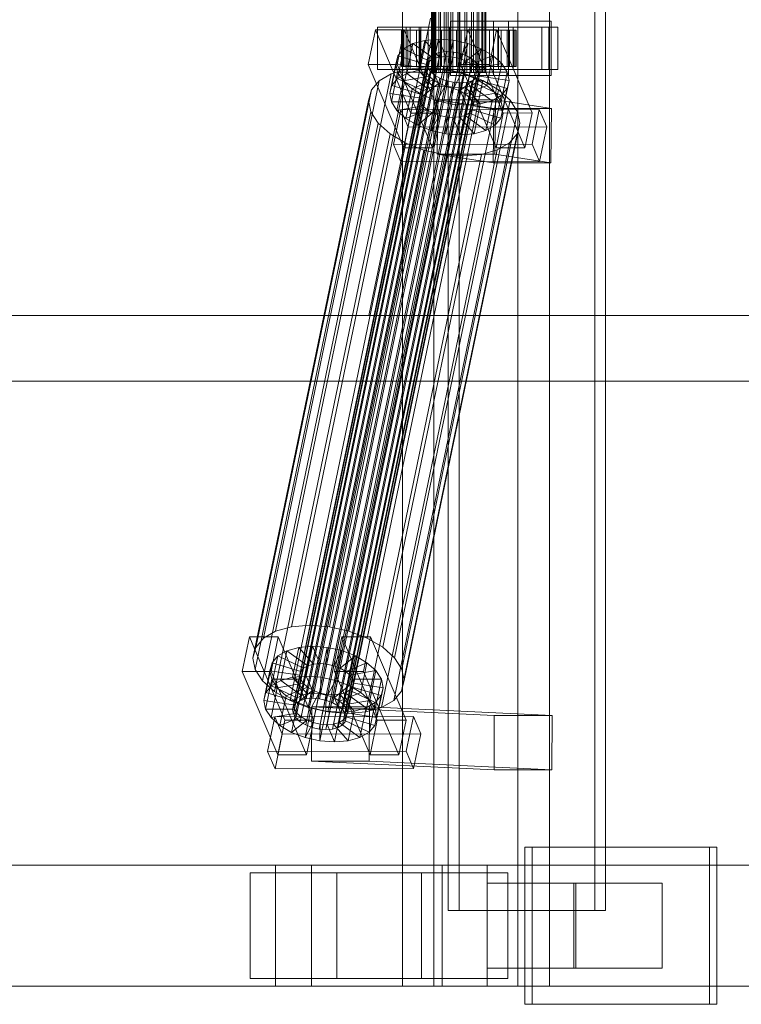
# Model space of a CAD drawing. Header units: millimetres. Extents: x -4395 to 65662, y -65530 to 6847.
# Tile 620 of 656: x 18109 to 18348, y -18456 to -18130. Entities that reach past the tile are written whole.
import ezdxf

# ---------------------------------------------------------------- set-up
doc = ezdxf.new("R2010")
doc.units = ezdxf.units.MM
doc.layers.add('superior_C02', color=7, linetype='Continuous', lineweight=0)

msp = doc.modelspace()

# ---------------------------------------------------------------- linework, layer by layer
at = {"layer": 'superior_C02'}
for p, q in [((18235.837, -17550), (18235.837, -18450)), ((18246.269, -18450), (18246.269, -17550)), ((18274.019, -18450), (18274.019, -17550)), ((18284.451, -17550), (18284.451, -18450)), ((18250.979, -17575), (18250.979, -18425)), ((18254.556, -18425), (18254.556, -17575)), ((18299.47, -18425), (18299.47, -17575)), ((18303.047, -17575), (18303.047, -18425)), ((18245.488, -18148), (18245.488, -17852)), ((18245.699, -18148), (18245.699, -17852)), ((18245.889, -18148), (18245.889, -17852)), ((18246.509, -18148), (18246.509, -17852)), ((18246.876, -18148), (18246.876, -17852)), ((18247.862, -18148), (18247.862, -17852)), ((18248.382, -18148), (18248.382, -17852)), ((18249.666, -18148), (18249.666, -17852)), ((18250.303, -18148), (18250.303, -17852)), ((18251.798, -18148), (18251.798, -17852)), ((18252.508, -18148), (18252.508, -17852)), ((18254.113, -18148), (18254.113, -17852)), ((18254.848, -18148), (18254.848, -17852)), ((18256.453, -18148), (18256.453, -17852)), ((18257.163, -18148), (18257.163, -17852)), ((18258.658, -18148), (18258.658, -17852)), ((18259.295, -18148), (18259.295, -17852)), ((18260.579, -18148), (18260.579, -17852)), ((18261.099, -18148), (18261.099, -17852)), ((18262.084, -18148), (18262.084, -17852)), ((18262.452, -18148), (18262.452, -17852)), ((18263.071, -17852), (18263.071, -18148)), ((18263.262, -18148), (18263.262, -17852)), ((18263.473, -18148), (18263.473, -17852)), ((18245.131, -18130), (18224.729, -18228.298)), ((18226.507, -18228.298), (18246.91, -18130)), ((18237.125, -18133), (18227.58, -18133)), ((18227.58, -18133), (18227.58, -18147)), ((18241.886, -18133), (18227.58, -18133)), ((18237.125, -18147), (18237.125, -18133)), ((18237.125, -18133), (18251.432, -18133)), ((18284.245, -18133), (18238.426, -18133)), ((18238.426, -18133), (18238.426, -18147)), ((18241.407, -18133), (18238.426, -18133)), ((18241.407, -18147), (18241.407, -18133)), ((18241.407, -18133), (18287.225, -18133)), ((18241.886, -18147), (18241.886, -18133)), ((18241.886, -18133), (18251.432, -18133)), ((18251.432, -18133), (18251.432, -18147)), ((18270.881, -18131), (18251.79, -18131)), ((18251.79, -18131), (18251.79, -18149)), ((18265.977, -18131), (18251.79, -18131)), ((18267.671, -18133), (18258.125, -18133)), ((18258.125, -18133), (18258.125, -18147)), ((18272.432, -18133), (18258.125, -18133)), ((18265.977, -18149), (18265.977, -18131)), ((18265.977, -18131), (18285.068, -18131)), ((18267.671, -18147), (18267.671, -18133)), ((18267.671, -18133), (18281.977, -18133)), ((18270.881, -18149), (18270.881, -18131)), ((18270.881, -18131), (18285.068, -18131)), ((18272.432, -18147), (18272.432, -18133)), ((18272.432, -18133), (18281.977, -18133)), ((18281.977, -18133), (18281.977, -18147)), ((18284.245, -18147), (18284.245, -18133)), ((18284.245, -18133), (18287.225, -18133)), ((18285.068, -18131), (18285.068, -18149)), ((18287.225, -18133), (18287.225, -18147)), ((18226.891, -18133.859), (18224.511, -18145.327)), ((18236.437, -18133.847), (18226.891, -18133.859)), ((18238.642, -18161.391), (18226.891, -18133.859)), ((18234.057, -18145.315), (18236.437, -18133.847)), ((18235.942, -18134), (18235.496, -18134)), ((18235.496, -18134), (18245.488, -18134)), ((18235.496, -18146), (18235.496, -18134)), ((18235.496, -18134), (18236.344, -18134)), ((18237.652, -18134), (18235.942, -18134)), ((18235.942, -18134), (18245.699, -18134)), ((18235.942, -18146), (18235.942, -18134)), ((18236.344, -18134), (18245.889, -18134)), ((18236.344, -18146), (18236.344, -18134)), ((18236.344, -18134), (18238.428, -18134)), ((18236.437, -18133.847), (18248.187, -18161.379)), ((18240.508, -18134), (18237.652, -18134)), ((18237.652, -18134), (18246.509, -18134)), ((18237.652, -18146), (18237.652, -18134)), ((18238.428, -18134), (18246.876, -18134)), ((18238.428, -18146), (18238.428, -18134)), ((18238.428, -18134), (18241.605, -18134)), ((18244.316, -18134), (18240.508, -18134)), ((18240.508, -18134), (18247.862, -18134)), ((18240.508, -18146), (18240.508, -18134)), ((18241.605, -18134), (18248.382, -18134)), ((18241.605, -18146), (18241.605, -18134)), ((18241.605, -18134), (18245.66, -18134)), ((18248.817, -18134), (18244.316, -18134)), ((18244.316, -18134), (18249.666, -18134)), ((18244.316, -18146), (18244.316, -18134)), ((18245.488, -18134), (18245.699, -18134)), ((18245.488, -18134), (18245.488, -18146)), ((18245.889, -18134), (18245.488, -18134)), ((18245.66, -18134), (18250.303, -18134)), ((18245.66, -18146), (18245.66, -18134)), ((18245.66, -18134), (18250.316, -18134)), ((18245.699, -18134), (18246.509, -18134)), ((18245.699, -18134), (18245.699, -18146)), ((18245.889, -18134), (18245.889, -18146)), ((18246.876, -18134), (18245.889, -18134)), ((18246.509, -18134), (18247.862, -18134)), ((18246.509, -18134), (18246.509, -18146)), ((18246.876, -18134), (18246.876, -18146)), ((18248.382, -18134), (18246.876, -18134)), ((18247.862, -18134), (18249.666, -18134)), ((18247.862, -18134), (18247.862, -18146)), ((18248.382, -18134), (18248.382, -18146)), ((18250.303, -18134), (18248.382, -18134)), ((18253.704, -18134), (18248.817, -18134)), ((18248.817, -18134), (18251.798, -18134)), ((18248.817, -18146), (18248.817, -18134)), ((18249.666, -18134), (18251.798, -18134)), ((18249.666, -18134), (18249.666, -18146)), ((18250.303, -18134), (18250.303, -18146)), ((18252.508, -18134), (18250.303, -18134)), ((18250.316, -18134), (18252.508, -18134)), ((18250.316, -18146), (18250.316, -18134)), ((18250.316, -18134), (18255.256, -18134)), ((18251.798, -18134), (18254.113, -18134)), ((18251.798, -18134), (18251.798, -18146)), ((18252.508, -18134), (18252.508, -18146)), ((18254.848, -18134), (18252.508, -18134)), ((18258.644, -18134), (18253.704, -18134)), ((18253.704, -18134), (18254.113, -18134)), ((18253.704, -18146), (18253.704, -18134)), ((18254.113, -18134), (18256.453, -18134)), ((18254.113, -18134), (18254.113, -18146)), ((18255.256, -18134), (18254.848, -18134)), ((18254.848, -18134), (18254.848, -18146)), ((18257.163, -18134), (18254.848, -18134)), ((18257.437, -18133.821), (18255.057, -18145.289)), ((18255.256, -18146), (18255.256, -18134)), ((18255.256, -18134), (18260.143, -18134)), ((18258.644, -18134), (18256.453, -18134)), ((18256.453, -18134), (18258.658, -18134)), ((18256.453, -18134), (18256.453, -18146)), ((18260.143, -18134), (18257.163, -18134)), ((18257.163, -18134), (18257.163, -18146)), ((18259.295, -18134), (18257.163, -18134)), ((18266.982, -18133.809), (18257.437, -18133.821)), ((18269.187, -18161.353), (18257.437, -18133.821)), ((18263.301, -18134), (18258.644, -18134)), ((18258.644, -18146), (18258.644, -18134)), ((18263.301, -18134), (18258.658, -18134)), ((18258.658, -18134), (18260.579, -18134)), ((18258.658, -18134), (18258.658, -18146)), ((18264.645, -18134), (18259.295, -18134)), ((18259.295, -18134), (18259.295, -18146)), ((18261.099, -18134), (18259.295, -18134)), ((18260.143, -18146), (18260.143, -18134)), ((18260.143, -18134), (18264.645, -18134)), ((18267.356, -18134), (18260.579, -18134)), ((18260.579, -18134), (18262.084, -18134)), ((18260.579, -18134), (18260.579, -18146)), ((18268.453, -18134), (18261.099, -18134)), ((18261.099, -18134), (18261.099, -18146)), ((18262.452, -18134), (18261.099, -18134)), ((18270.533, -18134), (18262.084, -18134)), ((18262.084, -18134), (18263.071, -18134)), ((18262.084, -18134), (18262.084, -18146)), ((18271.309, -18134), (18262.452, -18134)), ((18262.452, -18134), (18262.452, -18146)), ((18263.262, -18134), (18262.452, -18134)), ((18263.071, -18134), (18272.617, -18134)), ((18263.071, -18146), (18263.071, -18134)), ((18263.071, -18134), (18263.473, -18134)), ((18273.019, -18134), (18263.262, -18134)), ((18263.262, -18134), (18263.262, -18146)), ((18263.473, -18134), (18263.262, -18134)), ((18267.356, -18134), (18263.301, -18134)), ((18263.301, -18146), (18263.301, -18134)), ((18273.465, -18134), (18263.473, -18134)), ((18263.473, -18134), (18263.473, -18146)), ((18264.602, -18145.277), (18266.982, -18133.809)), ((18264.645, -18146), (18264.645, -18134)), ((18264.645, -18134), (18268.453, -18134)), ((18266.982, -18133.809), (18278.733, -18161.341)), ((18270.533, -18134), (18267.356, -18134)), ((18267.356, -18146), (18267.356, -18134)), ((18268.453, -18146), (18268.453, -18134)), ((18268.453, -18134), (18271.309, -18134)), ((18272.617, -18134), (18270.533, -18134)), ((18270.533, -18146), (18270.533, -18134)), ((18271.309, -18146), (18271.309, -18134)), ((18271.309, -18134), (18273.019, -18134)), ((18272.617, -18134), (18272.617, -18146)), ((18273.465, -18134), (18272.617, -18134)), ((18273.019, -18146), (18273.019, -18134)), ((18273.019, -18134), (18273.465, -18134)), ((18273.465, -18146), (18273.465, -18134)), ((18239.301, -18138.419), (18236.284, -18140.156)), ((18237.261, -18148.249), (18239.301, -18138.419)), ((18243.21, -18137.325), (18239.301, -18138.419)), ((18239.301, -18138.419), (18246.194, -18143.38)), ((18241.17, -18147.155), (18243.21, -18137.325)), ((18247.746, -18136.948), (18243.21, -18137.325)), ((18243.21, -18137.325), (18248.046, -18142.862)), ((18245.706, -18146.777), (18247.746, -18136.948)), ((18252.599, -18137.313), (18247.746, -18136.948)), ((18247.746, -18136.948), (18250.194, -18142.683)), ((18250.558, -18147.143), (18252.599, -18137.313)), ((18252.599, -18137.313), (18252.493, -18142.856)), ((18257.437, -18138.396), (18252.599, -18137.313)), ((18257.437, -18138.396), (18254.785, -18143.369)), ((18255.397, -18148.226), (18257.437, -18138.396)), ((18261.933, -18140.123), (18257.437, -18138.396)), ((18200.729, -18356.363), (18245.105, -18142.565)), ((18202.158, -18355.541), (18246.534, -18141.742)), ((18204.01, -18355.022), (18248.386, -18141.224)), ((18206.159, -18354.844), (18250.534, -18141.045)), ((18208.457, -18355.017), (18252.833, -18141.218)), ((18210.749, -18355.53), (18255.125, -18141.731)), ((18212.879, -18356.348), (18257.254, -18142.549)), ((18232.325, -18152.246), (18234.365, -18142.416)), ((18234.365, -18142.416), (18233.675, -18145.047)), ((18234.244, -18149.985), (18236.284, -18140.156)), ((18236.284, -18140.156), (18234.365, -18142.416)), ((18234.365, -18142.416), (18243.856, -18145.274)), ((18236.284, -18140.156), (18244.765, -18144.203)), ((18245.105, -18142.565), (18244.196, -18143.635)), ((18246.534, -18141.742), (18245.105, -18142.565)), ((18248.046, -18142.862), (18246.005, -18152.692)), ((18246.194, -18143.38), (18248.046, -18142.862)), ((18248.386, -18141.224), (18246.534, -18141.742)), ((18248.046, -18142.862), (18250.194, -18142.683)), ((18250.194, -18142.683), (18248.154, -18152.513)), ((18250.534, -18141.045), (18248.386, -18141.224)), ((18250.194, -18142.683), (18252.493, -18142.856)), ((18252.493, -18142.856), (18250.452, -18152.686)), ((18252.833, -18141.218), (18250.534, -18141.045)), ((18252.493, -18142.856), (18254.785, -18143.369)), ((18254.785, -18143.369), (18252.744, -18153.199)), ((18255.125, -18141.731), (18252.833, -18141.218)), ((18254.785, -18143.369), (18256.914, -18144.188)), ((18257.254, -18142.549), (18255.125, -18141.731)), ((18261.933, -18140.123), (18256.914, -18144.188)), ((18259.076, -18143.617), (18257.254, -18142.549)), ((18265.778, -18142.377), (18258.736, -18145.255)), ((18259.893, -18149.953), (18261.933, -18140.123)), ((18265.778, -18142.377), (18261.933, -18140.123)), ((18263.738, -18152.207), (18265.778, -18142.377)), ((18268.712, -18145.003), (18265.778, -18142.377)), ((18199.493, -18358.68), (18243.869, -18144.881)), ((18199.771, -18360.017), (18244.146, -18146.218)), ((18199.82, -18357.434), (18244.196, -18143.635)), ((18205.204, -18330.692), (18243.459, -18146.383)), ((18214.7, -18357.415), (18259.076, -18143.617)), ((18216.09, -18358.659), (18260.465, -18144.861)), ((18261.328, -18146.196), (18216.953, -18359.995)), ((18224.511, -18145.327), (18234.057, -18145.315)), ((18224.511, -18145.327), (18236.262, -18172.859)), ((18231.635, -18154.877), (18233.675, -18145.047)), ((18233.675, -18145.047), (18243.529, -18146.52)), ((18233.675, -18145.047), (18234.261, -18147.868)), ((18245.807, -18172.847), (18234.057, -18145.315)), ((18245.488, -18146), (18235.496, -18146)), ((18235.496, -18146), (18235.942, -18146)), ((18236.344, -18146), (18235.496, -18146)), ((18245.699, -18146), (18235.942, -18146)), ((18235.942, -18146), (18237.652, -18146)), ((18245.889, -18146), (18236.344, -18146)), ((18238.428, -18146), (18236.344, -18146)), ((18243.459, -18146.383), (18237.396, -18146.887)), ((18246.509, -18146), (18237.652, -18146)), ((18237.652, -18146), (18240.508, -18146)), ((18246.876, -18146), (18238.428, -18146)), ((18241.605, -18146), (18238.428, -18146)), ((18247.862, -18146), (18240.508, -18146)), ((18240.508, -18146), (18244.316, -18146)), ((18243.529, -18146.52), (18241.489, -18156.35)), ((18248.382, -18146), (18241.605, -18146)), ((18245.66, -18146), (18241.605, -18146)), ((18243.856, -18145.274), (18241.815, -18155.103)), ((18244.765, -18144.203), (18242.724, -18154.033)), ((18249.946, -18146.872), (18243.459, -18146.383)), ((18243.529, -18146.52), (18243.856, -18145.274)), ((18243.806, -18147.856), (18243.529, -18146.52)), ((18243.856, -18145.274), (18244.765, -18144.203)), ((18244.196, -18143.635), (18243.869, -18144.881)), ((18243.869, -18144.881), (18244.146, -18146.218)), ((18244.146, -18146.218), (18245.009, -18147.554)), ((18246.194, -18143.38), (18244.154, -18153.21)), ((18249.666, -18146), (18244.316, -18146)), ((18244.316, -18146), (18248.817, -18146)), ((18244.765, -18144.203), (18246.194, -18143.38)), ((18245.699, -18146), (18245.488, -18146)), ((18245.488, -18146), (18245.889, -18146)), ((18250.303, -18146), (18245.66, -18146)), ((18250.316, -18146), (18245.66, -18146)), ((18246.509, -18146), (18245.699, -18146)), ((18245.889, -18146), (18246.876, -18146)), ((18247.862, -18146), (18246.509, -18146)), ((18246.876, -18146), (18248.382, -18146)), ((18249.666, -18146), (18247.862, -18146)), ((18248.382, -18146), (18250.303, -18146)), ((18251.798, -18146), (18248.817, -18146)), ((18248.817, -18146), (18253.704, -18146)), ((18251.798, -18146), (18249.666, -18146)), ((18250.303, -18146), (18252.508, -18146)), ((18252.508, -18146), (18250.316, -18146)), ((18255.256, -18146), (18250.316, -18146)), ((18254.113, -18146), (18251.798, -18146)), ((18252.508, -18146), (18254.848, -18146)), ((18254.113, -18146), (18253.704, -18146)), ((18253.704, -18146), (18258.644, -18146)), ((18256.453, -18146), (18254.113, -18146)), ((18254.848, -18146), (18255.256, -18146)), ((18254.848, -18146), (18257.163, -18146)), ((18256.914, -18144.188), (18254.874, -18154.017)), ((18255.057, -18145.289), (18264.602, -18145.277)), ((18255.057, -18145.289), (18266.807, -18172.821)), ((18260.143, -18146), (18255.256, -18146)), ((18258.658, -18146), (18256.453, -18146)), ((18256.453, -18146), (18258.644, -18146)), ((18258.736, -18145.255), (18256.695, -18155.085)), ((18256.914, -18144.188), (18258.736, -18145.255)), ((18257.163, -18146), (18260.143, -18146)), ((18257.163, -18146), (18259.295, -18146)), ((18260.125, -18146.499), (18258.085, -18156.329)), ((18258.644, -18146), (18263.301, -18146)), ((18260.579, -18146), (18258.658, -18146)), ((18258.658, -18146), (18263.301, -18146)), ((18258.736, -18145.255), (18260.125, -18146.499)), ((18260.465, -18144.861), (18259.076, -18143.617)), ((18259.295, -18146), (18264.645, -18146)), ((18259.295, -18146), (18261.099, -18146)), ((18268.712, -18145.003), (18260.125, -18146.499)), ((18260.125, -18146.499), (18260.988, -18147.835)), ((18264.645, -18146), (18260.143, -18146)), ((18261.328, -18146.196), (18260.465, -18144.861)), ((18262.084, -18146), (18260.579, -18146)), ((18260.579, -18146), (18267.356, -18146)), ((18261.099, -18146), (18268.453, -18146)), ((18261.099, -18146), (18262.452, -18146)), ((18261.606, -18147.533), (18261.328, -18146.196)), ((18263.071, -18146), (18262.084, -18146)), ((18262.084, -18146), (18270.533, -18146)), ((18262.452, -18146), (18271.309, -18146)), ((18262.452, -18146), (18263.262, -18146)), ((18272.617, -18146), (18263.071, -18146)), ((18263.473, -18146), (18263.071, -18146)), ((18263.262, -18146), (18273.019, -18146)), ((18263.262, -18146), (18263.473, -18146)), ((18263.301, -18146), (18267.356, -18146)), ((18263.473, -18146), (18273.465, -18146)), ((18276.353, -18172.809), (18264.602, -18145.277)), ((18268.453, -18146), (18264.645, -18146)), ((18266.672, -18154.833), (18268.712, -18145.003)), ((18267.356, -18146), (18270.533, -18146)), ((18271.309, -18146), (18268.453, -18146)), ((18270.534, -18147.823), (18268.712, -18145.003)), ((18270.533, -18146), (18272.617, -18146)), ((18273.019, -18146), (18271.309, -18146)), ((18272.617, -18146), (18273.465, -18146)), ((18273.465, -18146), (18273.019, -18146)), ((18193.915, -18332.659), (18232.169, -18148.35)), ((18199.141, -18331.197), (18237.396, -18146.887)), ((18200.634, -18361.352), (18245.009, -18147.554)), ((18202.024, -18362.596), (18246.399, -18148.798)), ((18203.845, -18363.664), (18248.221, -18149.865)), ((18211.691, -18331.181), (18249.946, -18146.872)), ((18215.995, -18363.648), (18260.37, -18149.85)), ((18216.903, -18362.578), (18261.279, -18148.779)), ((18217.23, -18361.332), (18261.606, -18147.533)), ((18218.16, -18332.629), (18256.415, -18148.32)), ((18227.58, -18147), (18237.125, -18147)), ((18227.58, -18147), (18241.886, -18147)), ((18232.169, -18148.35), (18228.136, -18150.672)), ((18237.396, -18146.887), (18232.169, -18148.35)), ((18232.221, -18157.698), (18234.261, -18147.868)), ((18234.244, -18149.985), (18237.261, -18148.249)), ((18234.261, -18147.868), (18243.806, -18147.856)), ((18234.261, -18147.868), (18236.083, -18150.688)), ((18236.083, -18150.688), (18244.669, -18149.192)), ((18251.432, -18147), (18237.125, -18147)), ((18237.261, -18148.249), (18241.17, -18147.155)), ((18244.154, -18153.21), (18237.261, -18148.249)), ((18238.426, -18147), (18284.245, -18147)), ((18238.426, -18147), (18241.407, -18147)), ((18241.17, -18147.155), (18245.706, -18146.777)), ((18246.005, -18152.692), (18241.17, -18147.155)), ((18287.225, -18147), (18241.407, -18147)), ((18243.806, -18147.856), (18241.766, -18157.686)), ((18251.432, -18147), (18241.886, -18147)), ((18244.669, -18149.192), (18242.629, -18159.022)), ((18244.669, -18149.192), (18243.806, -18147.856)), ((18246.059, -18150.436), (18244.669, -18149.192)), ((18245.009, -18147.554), (18246.399, -18148.798)), ((18245.889, -18148), (18245.488, -18148)), ((18245.488, -18148), (18245.699, -18148)), ((18245.699, -18148), (18246.509, -18148)), ((18248.154, -18152.513), (18245.706, -18146.777)), ((18245.706, -18146.777), (18250.558, -18147.143)), ((18246.876, -18148), (18245.889, -18148)), ((18246.399, -18148.798), (18248.221, -18149.865)), ((18246.509, -18148), (18247.862, -18148)), ((18248.382, -18148), (18246.876, -18148)), ((18247.862, -18148), (18249.666, -18148)), ((18248.221, -18149.865), (18250.35, -18150.683)), ((18250.303, -18148), (18248.382, -18148)), ((18249.666, -18148), (18251.798, -18148)), ((18256.415, -18148.32), (18249.946, -18146.872)), ((18252.508, -18148), (18250.303, -18148)), ((18250.452, -18152.686), (18250.558, -18147.143)), ((18250.558, -18147.143), (18255.397, -18148.226)), ((18251.79, -18149), (18270.881, -18149)), ((18265.977, -18149), (18251.79, -18149)), ((18251.798, -18148), (18254.113, -18148)), ((18254.848, -18148), (18252.508, -18148)), ((18252.744, -18153.199), (18255.397, -18148.226)), ((18254.113, -18148), (18256.453, -18148)), ((18257.163, -18148), (18254.848, -18148)), ((18255.397, -18148.226), (18259.893, -18149.953)), ((18262.424, -18150.629), (18256.415, -18148.32)), ((18256.453, -18148), (18258.658, -18148)), ((18259.295, -18148), (18257.163, -18148)), ((18258.125, -18147), (18267.671, -18147)), ((18258.125, -18147), (18272.432, -18147)), ((18258.658, -18148), (18260.579, -18148)), ((18258.941, -18150.672), (18260.37, -18149.85)), ((18258.948, -18157.665), (18260.988, -18147.835)), ((18261.266, -18149.171), (18259.226, -18159.001)), ((18261.099, -18148), (18259.295, -18148)), ((18260.37, -18149.85), (18261.279, -18148.779)), ((18260.579, -18148), (18262.084, -18148)), ((18261.266, -18149.171), (18260.939, -18150.417)), ((18260.988, -18147.835), (18270.534, -18147.823)), ((18260.988, -18147.835), (18261.266, -18149.171)), ((18262.452, -18148), (18261.099, -18148)), ((18271.12, -18150.644), (18261.266, -18149.171)), ((18261.279, -18148.779), (18261.606, -18147.533)), ((18262.084, -18148), (18263.071, -18148)), ((18263.262, -18148), (18262.452, -18148)), ((18263.071, -18148), (18263.473, -18148)), ((18263.473, -18148), (18263.262, -18148)), ((18285.068, -18149), (18265.977, -18149)), ((18281.977, -18147), (18267.671, -18147)), ((18270.534, -18147.823), (18268.494, -18157.653)), ((18271.12, -18150.644), (18270.534, -18147.823)), ((18285.068, -18149), (18270.881, -18149)), ((18281.977, -18147), (18272.432, -18147)), ((18287.225, -18147), (18284.245, -18147)), ((18189.881, -18334.981), (18228.136, -18150.672)), ((18205.974, -18364.482), (18250.35, -18150.683)), ((18208.267, -18364.995), (18252.642, -18151.196)), ((18210.565, -18365.168), (18254.941, -18151.369)), ((18212.714, -18364.989), (18257.089, -18151.191)), ((18214.565, -18364.471), (18258.941, -18150.672)), ((18224.17, -18334.938), (18262.424, -18150.629)), ((18228.136, -18150.672), (18225.571, -18153.694)), ((18231.635, -18154.877), (18232.325, -18152.246)), ((18232.325, -18152.246), (18234.244, -18149.985)), ((18241.815, -18155.103), (18232.325, -18152.246)), ((18234.042, -18160.518), (18236.083, -18150.688)), ((18242.724, -18154.033), (18234.244, -18149.985)), ((18236.083, -18150.688), (18239.016, -18153.314)), ((18239.016, -18153.314), (18246.059, -18150.436)), ((18242.862, -18155.567), (18247.881, -18151.503)), ((18246.059, -18150.436), (18244.019, -18160.266)), ((18246.005, -18152.692), (18244.154, -18153.21)), ((18247.881, -18151.503), (18245.84, -18161.333)), ((18248.154, -18152.513), (18246.005, -18152.692)), ((18247.881, -18151.503), (18246.059, -18150.436)), ((18247.357, -18157.295), (18250.01, -18152.321)), ((18250.01, -18152.321), (18247.881, -18151.503)), ((18250.01, -18152.321), (18247.97, -18162.151)), ((18250.452, -18152.686), (18248.154, -18152.513)), ((18252.302, -18152.835), (18250.01, -18152.321)), ((18252.302, -18152.835), (18250.262, -18162.664)), ((18250.35, -18150.683), (18252.642, -18151.196)), ((18252.744, -18153.199), (18250.452, -18152.686)), ((18252.196, -18158.378), (18252.302, -18152.835)), ((18254.601, -18153.008), (18252.302, -18152.835)), ((18254.601, -18153.008), (18252.56, -18162.837)), ((18252.642, -18151.196), (18254.941, -18151.369)), ((18256.749, -18152.829), (18254.601, -18153.008)), ((18257.049, -18158.743), (18254.601, -18153.008)), ((18256.749, -18152.829), (18254.709, -18162.659)), ((18254.874, -18154.017), (18259.893, -18149.953)), ((18254.941, -18151.369), (18257.089, -18151.191)), ((18258.601, -18152.311), (18256.561, -18162.14)), ((18256.695, -18155.085), (18263.738, -18152.207)), ((18258.601, -18152.311), (18256.749, -18152.829)), ((18261.584, -18158.366), (18256.749, -18152.829)), ((18257.089, -18151.191), (18258.941, -18150.672)), ((18260.03, -18151.488), (18257.99, -18161.318)), ((18260.03, -18151.488), (18258.601, -18152.311)), ((18265.494, -18157.272), (18258.601, -18152.311)), ((18260.939, -18150.417), (18258.899, -18160.247)), ((18259.893, -18149.953), (18263.738, -18152.207)), ((18260.939, -18150.417), (18260.03, -18151.488)), ((18268.511, -18155.535), (18260.03, -18151.488)), ((18270.43, -18153.275), (18260.939, -18150.417)), ((18267.565, -18153.641), (18262.424, -18150.629)), ((18263.738, -18152.207), (18266.672, -18154.833)), ((18269.079, -18160.474), (18271.12, -18150.644)), ((18270.43, -18153.275), (18271.12, -18150.644)), ((18187.316, -18338.003), (18225.571, -18153.694)), ((18225.571, -18153.694), (18224.648, -18157.211)), ((18229.311, -18337.95), (18267.565, -18153.641)), ((18241.489, -18156.35), (18231.635, -18154.877)), ((18232.221, -18157.698), (18231.635, -18154.877)), ((18236.976, -18163.144), (18239.016, -18153.314)), ((18239.016, -18153.314), (18242.862, -18155.567)), ((18240.822, -18165.397), (18242.862, -18155.567)), ((18241.815, -18155.103), (18241.489, -18156.35)), ((18241.489, -18156.35), (18241.766, -18157.686)), ((18242.724, -18154.033), (18241.815, -18155.103)), ((18244.154, -18153.21), (18242.724, -18154.033)), ((18242.862, -18155.567), (18247.357, -18157.295)), ((18254.874, -18154.017), (18252.744, -18153.199)), ((18256.695, -18155.085), (18254.874, -18154.017)), ((18258.085, -18156.329), (18256.695, -18155.085)), ((18258.085, -18156.329), (18266.672, -18154.833)), ((18258.948, -18157.665), (18258.085, -18156.329)), ((18265.494, -18157.272), (18268.511, -18155.535)), ((18266.47, -18165.365), (18268.511, -18155.535)), ((18266.672, -18154.833), (18268.494, -18157.653)), ((18271.487, -18157.152), (18267.565, -18153.641)), ((18268.389, -18163.105), (18270.43, -18153.275)), ((18268.511, -18155.535), (18270.43, -18153.275)), ((18186.394, -18341.52), (18224.648, -18157.211)), ((18224.648, -18157.211), (18225.431, -18160.982)), ((18241.766, -18157.686), (18232.221, -18157.698)), ((18234.042, -18160.518), (18232.221, -18157.698)), ((18233.232, -18341.461), (18271.487, -18157.152)), ((18242.629, -18159.022), (18234.042, -18160.518)), ((18241.766, -18157.686), (18242.629, -18159.022)), ((18242.629, -18159.022), (18244.019, -18160.266)), ((18245.317, -18167.125), (18247.357, -18157.295)), ((18247.586, -18156.962), (18247.339, -18174.943)), ((18247.357, -18157.295), (18252.196, -18158.378)), ((18266.677, -18156.962), (18247.586, -18156.962)), ((18266.095, -18159.83), (18247.586, -18156.962)), ((18250.156, -18168.208), (18252.196, -18158.378)), ((18252.196, -18158.378), (18257.049, -18158.743)), ((18255.008, -18168.573), (18257.049, -18158.743)), ((18257.049, -18158.743), (18261.584, -18158.366)), ((18258.899, -18160.247), (18259.226, -18159.001)), ((18268.494, -18157.653), (18258.948, -18157.665)), ((18259.226, -18159.001), (18258.948, -18157.665)), ((18259.226, -18159.001), (18269.079, -18160.474)), ((18259.544, -18168.196), (18261.584, -18158.366)), ((18261.584, -18158.366), (18265.494, -18157.272)), ((18263.453, -18167.102), (18265.494, -18157.272)), ((18266.429, -18174.943), (18266.677, -18156.962)), ((18266.677, -18156.962), (18285.186, -18159.83)), ((18268.494, -18157.653), (18269.079, -18160.474)), ((18273.923, -18160.922), (18271.487, -18157.152)), ((18187.177, -18345.291), (18225.431, -18160.982)), ((18225.431, -18160.982), (18227.867, -18164.752)), ((18235.289, -18160.247), (18232.908, -18171.715)), ((18236.976, -18163.144), (18234.042, -18160.518)), ((18281.107, -18160.19), (18235.289, -18160.247)), ((18237.737, -18165.983), (18235.289, -18160.247)), ((18273.923, -18160.922), (18235.668, -18345.231)), ((18236.262, -18172.859), (18238.642, -18161.391)), ((18244.019, -18160.266), (18236.976, -18163.144)), ((18238.642, -18161.391), (18248.187, -18161.379)), ((18245.84, -18161.333), (18240.822, -18165.397)), ((18244.019, -18160.266), (18245.84, -18161.333)), ((18247.97, -18162.151), (18245.317, -18167.125)), ((18248.187, -18161.379), (18245.807, -18172.847)), ((18245.84, -18161.333), (18247.97, -18162.151)), ((18247.97, -18162.151), (18250.262, -18162.664)), ((18250.262, -18162.664), (18250.156, -18168.208)), ((18250.262, -18162.664), (18252.56, -18162.837)), ((18252.56, -18162.837), (18254.709, -18162.659)), ((18252.56, -18162.837), (18255.008, -18168.573)), ((18254.709, -18162.659), (18256.561, -18162.14)), ((18254.709, -18162.659), (18259.544, -18168.196)), ((18256.561, -18162.14), (18257.99, -18161.318)), ((18256.561, -18162.14), (18263.453, -18167.102)), ((18257.99, -18161.318), (18258.899, -18160.247)), ((18257.99, -18161.318), (18266.47, -18165.365)), ((18258.899, -18160.247), (18268.389, -18163.105)), ((18265.848, -18177.811), (18266.095, -18159.83)), ((18266.095, -18159.83), (18285.186, -18159.83)), ((18266.807, -18172.821), (18269.187, -18161.353)), ((18269.079, -18160.474), (18268.389, -18163.105)), ((18269.187, -18161.353), (18278.733, -18161.341)), ((18274.706, -18164.693), (18273.923, -18160.922)), ((18278.733, -18161.341), (18276.353, -18172.809)), ((18278.727, -18171.658), (18281.107, -18160.19)), ((18281.107, -18160.19), (18283.555, -18165.926)), ((18285.186, -18159.83), (18284.938, -18177.811)), ((18189.612, -18349.061), (18227.867, -18164.752)), ((18227.867, -18164.752), (18231.789, -18168.263)), ((18235.356, -18177.451), (18237.737, -18165.983)), ((18236.451, -18349.002), (18274.706, -18164.693)), ((18240.822, -18165.397), (18236.976, -18163.144)), ((18237.737, -18165.983), (18283.555, -18165.926)), ((18245.317, -18167.125), (18240.822, -18165.397)), ((18266.47, -18165.365), (18263.453, -18167.102)), ((18268.389, -18163.105), (18266.47, -18165.365)), ((18273.783, -18168.21), (18274.706, -18164.693)), ((18283.555, -18165.926), (18281.175, -18177.394)), ((18193.534, -18352.572), (18231.789, -18168.263)), ((18231.789, -18168.263), (18236.93, -18171.275)), ((18235.529, -18352.519), (18273.783, -18168.21)), ((18250.156, -18168.208), (18245.317, -18167.125)), ((18255.008, -18168.573), (18250.156, -18168.208)), ((18259.544, -18168.196), (18255.008, -18168.573)), ((18263.453, -18167.102), (18259.544, -18168.196)), ((18271.218, -18171.232), (18273.783, -18168.21)), ((18198.675, -18355.584), (18236.93, -18171.275)), ((18232.908, -18171.715), (18278.727, -18171.658)), ((18232.908, -18171.715), (18235.356, -18177.451)), ((18232.963, -18355.541), (18271.218, -18171.232)), ((18236.93, -18171.275), (18242.939, -18173.584)), ((18267.185, -18173.554), (18271.218, -18171.232)), ((18281.175, -18177.394), (18278.727, -18171.658)), ((18204.684, -18357.893), (18242.939, -18173.584)), ((18211.153, -18359.341), (18249.408, -18175.032)), ((18217.64, -18359.83), (18255.895, -18175.521)), ((18223.704, -18359.326), (18261.958, -18175.016)), ((18228.93, -18357.863), (18267.185, -18173.554)), ((18245.807, -18172.847), (18236.262, -18172.859)), ((18242.939, -18173.584), (18249.408, -18175.032)), ((18247.339, -18174.943), (18266.429, -18174.943)), ((18265.848, -18177.811), (18247.339, -18174.943)), ((18249.408, -18175.032), (18255.895, -18175.521)), ((18255.895, -18175.521), (18261.958, -18175.016)), ((18261.958, -18175.016), (18267.185, -18173.554)), ((18284.938, -18177.811), (18266.429, -18174.943)), ((18276.353, -18172.809), (18266.807, -18172.821)), ((18281.175, -18177.394), (18235.356, -18177.451)), ((18284.938, -18177.811), (18265.848, -18177.811)), ((18224.729, -18228.298), (17288.772, -18228.298)), ((17290.55, -18228.298), (18226.507, -18228.298)), ((18224.729, -18228.298), (18226.507, -18228.298)), ((19160.686, -18228.298), (18224.729, -18228.298)), ((18226.507, -18228.298), (19162.465, -18228.298)), ((24634.01, -18250), (15575.415, -18250)), ((15576.913, -18250), (24635.508, -18250)), ((18193.915, -18332.659), (18199.141, -18331.197)), ((18199.141, -18331.197), (18205.204, -18330.692)), ((18205.204, -18330.692), (18211.691, -18331.181)), ((18211.691, -18331.181), (18218.16, -18332.629)), ((18185.236, -18334.551), (18182.856, -18346.02)), ((18194.782, -18334.539), (18185.236, -18334.551)), ((18196.987, -18362.083), (18185.236, -18334.551)), ((18187.316, -18338.003), (18189.881, -18334.981)), ((18189.881, -18334.981), (18193.915, -18332.659)), ((18192.401, -18346.008), (18194.782, -18334.539)), ((18194.782, -18334.539), (18206.532, -18362.071)), ((18215.782, -18334.513), (18213.401, -18345.981)), ((18225.327, -18334.501), (18215.782, -18334.513)), ((18227.532, -18362.045), (18215.782, -18334.513)), ((18218.16, -18332.629), (18224.17, -18334.938)), ((18222.947, -18345.969), (18225.327, -18334.501)), ((18224.17, -18334.938), (18229.311, -18337.95)), ((18225.327, -18334.501), (18237.078, -18362.033)), ((18186.394, -18341.52), (18187.316, -18338.003)), ((18201.555, -18338.017), (18197.646, -18339.111)), ((18199.515, -18347.847), (18201.555, -18338.017)), ((18206.091, -18337.64), (18201.555, -18338.017)), ((18201.555, -18338.017), (18206.391, -18343.554)), ((18204.051, -18347.47), (18206.091, -18337.64)), ((18210.943, -18338.005), (18206.091, -18337.64)), ((18206.091, -18337.64), (18208.539, -18343.376)), ((18208.903, -18347.835), (18210.943, -18338.005)), ((18210.943, -18338.005), (18210.838, -18343.549)), ((18215.782, -18339.088), (18210.943, -18338.005)), ((18229.311, -18337.95), (18233.232, -18341.461)), ((18187.177, -18345.291), (18186.394, -18341.52)), ((18192.589, -18350.678), (18194.629, -18340.848)), ((18194.629, -18340.848), (18192.71, -18343.108)), ((18197.646, -18339.111), (18194.629, -18340.848)), ((18194.629, -18340.848), (18203.11, -18344.895)), ((18195.606, -18348.941), (18197.646, -18339.111)), ((18197.646, -18339.111), (18204.539, -18344.073)), ((18215.782, -18339.088), (18213.13, -18344.062)), ((18213.742, -18348.918), (18215.782, -18339.088)), ((18220.278, -18340.816), (18215.259, -18344.88)), ((18220.278, -18340.816), (18215.782, -18339.088)), ((18218.237, -18350.645), (18220.278, -18340.816)), ((18224.123, -18343.069), (18220.278, -18340.816)), ((18233.232, -18341.461), (18235.668, -18345.231)), ((18190.67, -18352.938), (18192.71, -18343.108)), ((18192.71, -18343.108), (18192.02, -18345.739)), ((18192.71, -18343.108), (18202.201, -18345.966)), ((18203.11, -18344.895), (18201.069, -18354.725)), ((18202.201, -18345.966), (18203.11, -18344.895)), ((18204.539, -18344.073), (18202.498, -18353.902)), ((18203.11, -18344.895), (18204.539, -18344.073)), ((18206.391, -18343.554), (18204.35, -18353.384)), ((18204.539, -18344.073), (18206.391, -18343.554)), ((18206.391, -18343.554), (18208.539, -18343.376)), ((18208.539, -18343.376), (18206.499, -18353.205)), ((18208.539, -18343.376), (18210.838, -18343.549)), ((18210.838, -18343.549), (18208.797, -18353.378)), ((18210.838, -18343.549), (18213.13, -18344.062)), ((18213.13, -18344.062), (18211.089, -18353.892)), ((18213.13, -18344.062), (18215.259, -18344.88)), ((18215.259, -18344.88), (18213.219, -18354.71)), ((18215.259, -18344.88), (18217.081, -18345.947)), ((18224.123, -18343.069), (18217.081, -18345.947)), ((18222.083, -18352.899), (18224.123, -18343.069)), ((18227.057, -18345.695), (18224.123, -18343.069)), ((18182.856, -18346.02), (18192.401, -18346.008)), ((18182.856, -18346.02), (18194.606, -18373.551)), ((18189.612, -18349.061), (18187.177, -18345.291)), ((18189.98, -18355.569), (18192.02, -18345.739)), ((18192.02, -18345.739), (18201.874, -18347.212)), ((18192.02, -18345.739), (18192.606, -18348.56)), ((18204.152, -18373.539), (18192.401, -18346.008)), ((18195.606, -18348.941), (18199.515, -18347.847)), ((18199.515, -18347.847), (18204.051, -18347.47)), ((18204.35, -18353.384), (18199.515, -18347.847)), ((18201.874, -18347.212), (18199.833, -18357.042)), ((18202.201, -18345.966), (18200.16, -18355.796)), ((18201.874, -18347.212), (18202.201, -18345.966)), ((18202.151, -18348.548), (18201.874, -18347.212)), ((18206.499, -18353.205), (18204.051, -18347.47)), ((18204.051, -18347.47), (18208.903, -18347.835)), ((18208.797, -18353.378), (18208.903, -18347.835)), ((18208.903, -18347.835), (18213.742, -18348.918)), ((18213.401, -18345.981), (18222.947, -18345.969)), ((18213.401, -18345.981), (18225.152, -18373.513)), ((18217.081, -18345.947), (18215.04, -18355.777)), ((18218.47, -18347.191), (18216.43, -18357.021)), ((18217.081, -18345.947), (18218.47, -18347.191)), ((18227.057, -18345.695), (18218.47, -18347.191)), ((18218.47, -18347.191), (18219.333, -18348.527)), ((18234.698, -18373.501), (18222.947, -18345.969)), ((18225.017, -18355.525), (18227.057, -18345.695)), ((18228.879, -18348.515), (18227.057, -18345.695)), ((18235.668, -18345.231), (18236.451, -18349.002)), ((18193.534, -18352.572), (18189.612, -18349.061)), ((18190.566, -18358.39), (18192.606, -18348.56)), ((18190.67, -18352.938), (18192.589, -18350.678)), ((18192.387, -18361.21), (18194.428, -18351.38)), ((18192.589, -18350.678), (18195.606, -18348.941)), ((18201.069, -18354.725), (18192.589, -18350.678)), ((18192.606, -18348.56), (18202.151, -18348.548)), ((18192.606, -18348.56), (18194.428, -18351.38)), ((18194.428, -18351.38), (18203.014, -18349.884)), ((18194.428, -18351.38), (18197.361, -18354.006)), ((18202.498, -18353.902), (18195.606, -18348.941)), ((18197.361, -18354.006), (18204.404, -18351.128)), ((18202.151, -18348.548), (18200.111, -18358.378)), ((18203.014, -18349.884), (18200.974, -18359.714)), ((18203.014, -18349.884), (18202.151, -18348.548)), ((18204.404, -18351.128), (18202.364, -18360.958)), ((18204.404, -18351.128), (18203.014, -18349.884)), ((18206.225, -18352.196), (18204.404, -18351.128)), ((18211.089, -18353.892), (18213.742, -18348.918)), ((18213.219, -18354.71), (18218.237, -18350.645)), ((18213.742, -18348.918), (18218.237, -18350.645)), ((18219.284, -18351.109), (18217.244, -18360.939)), ((18217.293, -18358.357), (18219.333, -18348.527)), ((18219.611, -18349.863), (18217.57, -18359.693)), ((18218.237, -18350.645), (18222.083, -18352.899)), ((18219.284, -18351.109), (18218.375, -18352.18)), ((18219.611, -18349.863), (18219.284, -18351.109)), ((18228.774, -18353.967), (18219.284, -18351.109)), ((18219.333, -18348.527), (18228.879, -18348.515)), ((18219.333, -18348.527), (18219.611, -18349.863)), ((18229.464, -18351.336), (18219.611, -18349.863)), ((18228.879, -18348.515), (18226.838, -18358.345)), ((18227.424, -18361.166), (18229.464, -18351.336)), ((18228.774, -18353.967), (18229.464, -18351.336)), ((18229.464, -18351.336), (18228.879, -18348.515)), ((18236.451, -18349.002), (18235.529, -18352.519)), ((18189.98, -18355.569), (18190.67, -18352.938)), ((18200.16, -18355.796), (18190.67, -18352.938)), ((18198.675, -18355.584), (18193.534, -18352.572)), ((18195.321, -18363.836), (18197.361, -18354.006)), ((18197.361, -18354.006), (18201.207, -18356.26)), ((18201.069, -18354.725), (18200.16, -18355.796)), ((18202.498, -18353.902), (18201.069, -18354.725)), ((18201.207, -18356.26), (18206.225, -18352.196)), ((18204.35, -18353.384), (18202.498, -18353.902)), ((18204.01, -18355.022), (18206.159, -18354.844)), ((18206.225, -18352.196), (18204.185, -18362.025)), ((18206.499, -18353.205), (18204.35, -18353.384)), ((18205.702, -18357.987), (18208.355, -18353.014)), ((18206.159, -18354.844), (18208.457, -18355.017)), ((18208.355, -18353.014), (18206.225, -18352.196)), ((18208.355, -18353.014), (18206.315, -18362.843)), ((18208.797, -18353.378), (18206.499, -18353.205)), ((18210.647, -18353.527), (18208.355, -18353.014)), ((18210.647, -18353.527), (18208.607, -18363.357)), ((18211.089, -18353.892), (18208.797, -18353.378)), ((18210.541, -18359.07), (18210.647, -18353.527)), ((18212.945, -18353.7), (18210.647, -18353.527)), ((18212.945, -18353.7), (18210.905, -18363.53)), ((18213.219, -18354.71), (18211.089, -18353.892)), ((18215.094, -18353.521), (18212.945, -18353.7)), ((18215.393, -18359.436), (18212.945, -18353.7)), ((18215.094, -18353.521), (18213.054, -18363.351)), ((18215.04, -18355.777), (18213.219, -18354.71)), ((18216.946, -18353.003), (18214.905, -18362.833)), ((18215.04, -18355.777), (18222.083, -18352.899)), ((18216.946, -18353.003), (18215.094, -18353.521)), ((18219.929, -18359.058), (18215.094, -18353.521)), ((18218.375, -18352.18), (18216.335, -18362.01)), ((18218.375, -18352.18), (18216.946, -18353.003)), ((18223.839, -18357.964), (18216.946, -18353.003)), ((18226.856, -18356.228), (18218.375, -18352.18)), ((18222.083, -18352.899), (18225.017, -18355.525)), ((18226.734, -18363.797), (18228.774, -18353.967)), ((18226.856, -18356.228), (18228.774, -18353.967)), ((18235.529, -18352.519), (18232.963, -18355.541)), ((18199.833, -18357.042), (18189.98, -18355.569)), ((18190.566, -18358.39), (18189.98, -18355.569)), ((18204.684, -18357.893), (18198.675, -18355.584)), ((18199.166, -18366.09), (18201.207, -18356.26)), ((18199.493, -18358.68), (18199.82, -18357.434)), ((18199.82, -18357.434), (18200.729, -18356.363)), ((18200.16, -18355.796), (18199.833, -18357.042)), ((18199.833, -18357.042), (18200.111, -18358.378)), ((18200.729, -18356.363), (18202.158, -18355.541)), ((18201.207, -18356.26), (18205.702, -18357.987)), ((18202.158, -18355.541), (18204.01, -18355.022)), ((18203.662, -18367.817), (18205.702, -18357.987)), ((18211.153, -18359.341), (18204.684, -18357.893)), ((18205.702, -18357.987), (18210.541, -18359.07)), ((18205.845, -18357.646), (18205.769, -18375.644)), ((18224.936, -18357.646), (18205.845, -18357.646)), ((18266.238, -18360.514), (18205.845, -18357.646)), ((18208.457, -18355.017), (18210.749, -18355.53)), ((18210.749, -18355.53), (18212.879, -18356.348)), ((18212.879, -18356.348), (18214.7, -18357.415)), ((18214.7, -18357.415), (18216.09, -18358.659)), ((18216.43, -18357.021), (18215.04, -18355.777)), ((18216.43, -18357.021), (18225.017, -18355.525)), ((18217.293, -18358.357), (18216.43, -18357.021)), ((18219.929, -18359.058), (18223.839, -18357.964)), ((18221.798, -18367.794), (18223.839, -18357.964)), ((18228.93, -18357.863), (18223.704, -18359.326)), ((18223.839, -18357.964), (18226.856, -18356.228)), ((18224.815, -18366.057), (18226.856, -18356.228)), ((18224.86, -18375.644), (18224.936, -18357.646)), ((18224.936, -18357.646), (18285.329, -18360.514)), ((18225.017, -18355.525), (18226.838, -18358.345)), ((18232.963, -18355.541), (18228.93, -18357.863)), ((18200.111, -18358.378), (18190.566, -18358.39)), ((18192.387, -18361.21), (18190.566, -18358.39)), ((18193.634, -18360.939), (18191.253, -18372.408)), ((18200.974, -18359.714), (18192.387, -18361.21)), ((18195.321, -18363.836), (18192.387, -18361.21)), ((18239.452, -18360.882), (18193.634, -18360.939)), ((18196.082, -18366.675), (18193.634, -18360.939)), ((18202.364, -18360.958), (18195.321, -18363.836)), ((18199.771, -18360.017), (18199.493, -18358.68)), ((18200.634, -18361.352), (18199.771, -18360.017)), ((18200.111, -18358.378), (18200.974, -18359.714)), ((18202.024, -18362.596), (18200.634, -18361.352)), ((18200.974, -18359.714), (18202.364, -18360.958)), ((18202.364, -18360.958), (18204.185, -18362.025)), ((18208.501, -18368.9), (18210.541, -18359.07)), ((18210.541, -18359.07), (18215.393, -18359.436)), ((18217.64, -18359.83), (18211.153, -18359.341)), ((18213.353, -18369.265), (18215.393, -18359.436)), ((18215.393, -18359.436), (18219.929, -18359.058)), ((18216.09, -18358.659), (18216.953, -18359.995)), ((18216.335, -18362.01), (18217.244, -18360.939)), ((18217.23, -18361.332), (18216.903, -18362.578)), ((18216.953, -18359.995), (18217.23, -18361.332)), ((18217.244, -18360.939), (18217.57, -18359.693)), ((18217.244, -18360.939), (18226.734, -18363.797)), ((18226.838, -18358.345), (18217.293, -18358.357)), ((18217.57, -18359.693), (18217.293, -18358.357)), ((18217.57, -18359.693), (18227.424, -18361.166)), ((18223.704, -18359.326), (18217.64, -18359.83)), ((18217.889, -18368.888), (18219.929, -18359.058)), ((18227.424, -18361.166), (18226.734, -18363.797)), ((18226.838, -18358.345), (18227.424, -18361.166)), ((18237.072, -18372.35), (18239.452, -18360.882)), ((18239.452, -18360.882), (18241.9, -18366.618)), ((18266.162, -18378.512), (18266.238, -18360.514)), ((18266.238, -18360.514), (18285.329, -18360.514)), ((18285.329, -18360.514), (18285.253, -18378.512)), ((18194.606, -18373.551), (18196.987, -18362.083)), ((18199.166, -18366.09), (18195.321, -18363.836)), ((18196.987, -18362.083), (18206.532, -18362.071)), ((18204.185, -18362.025), (18199.166, -18366.09)), ((18203.845, -18363.664), (18202.024, -18362.596)), ((18206.315, -18362.843), (18203.662, -18367.817)), ((18205.974, -18364.482), (18203.845, -18363.664)), ((18206.532, -18362.071), (18204.152, -18373.539)), ((18204.185, -18362.025), (18206.315, -18362.843)), ((18208.267, -18364.995), (18205.974, -18364.482)), ((18206.315, -18362.843), (18208.607, -18363.357)), ((18208.607, -18363.357), (18208.501, -18368.9)), ((18208.607, -18363.357), (18210.905, -18363.53)), ((18210.905, -18363.53), (18213.054, -18363.351)), ((18210.905, -18363.53), (18213.353, -18369.265)), ((18214.565, -18364.471), (18212.714, -18364.989)), ((18213.054, -18363.351), (18214.905, -18362.833)), ((18213.054, -18363.351), (18217.889, -18368.888)), ((18215.995, -18363.648), (18214.565, -18364.471)), ((18214.905, -18362.833), (18216.335, -18362.01)), ((18214.905, -18362.833), (18221.798, -18367.794)), ((18216.903, -18362.578), (18215.995, -18363.648)), ((18216.335, -18362.01), (18224.815, -18366.057)), ((18226.734, -18363.797), (18224.815, -18366.057)), ((18225.152, -18373.513), (18227.532, -18362.045)), ((18227.532, -18362.045), (18237.078, -18362.033)), ((18237.078, -18362.033), (18234.698, -18373.501)), ((18193.701, -18378.143), (18196.082, -18366.675)), ((18196.082, -18366.675), (18241.9, -18366.618)), ((18203.662, -18367.817), (18199.166, -18366.09)), ((18208.501, -18368.9), (18203.662, -18367.817)), ((18210.565, -18365.168), (18208.267, -18364.995)), ((18212.714, -18364.989), (18210.565, -18365.168)), ((18221.798, -18367.794), (18217.889, -18368.888)), ((18224.815, -18366.057), (18221.798, -18367.794)), ((18241.9, -18366.618), (18239.52, -18378.086)), ((18213.353, -18369.265), (18208.501, -18368.9)), ((18217.889, -18368.888), (18213.353, -18369.265)), ((18191.253, -18372.408), (18237.072, -18372.35)), ((18191.253, -18372.408), (18193.701, -18378.143)), ((18204.152, -18373.539), (18194.606, -18373.551)), ((18234.698, -18373.501), (18225.152, -18373.513)), ((18239.52, -18378.086), (18237.072, -18372.35)), ((18205.769, -18375.644), (18224.86, -18375.644)), ((18266.162, -18378.512), (18205.769, -18375.644)), ((18285.253, -18378.512), (18224.86, -18375.644)), ((18239.52, -18378.086), (18193.701, -18378.143)), ((18285.253, -18378.512), (18266.162, -18378.512)), ((18337.429, -18404), (18276.338, -18404)), ((18276.338, -18404), (18276.338, -18456)), ((18278.722, -18404), (18276.338, -18404)), ((18278.722, -18456), (18278.722, -18404)), ((18278.722, -18404), (18339.813, -18404)), ((18337.429, -18456), (18337.429, -18404)), ((18337.429, -18404), (18339.813, -18404)), ((18339.813, -18404), (18339.813, -18456)), ((18193.828, -18410), (17048.368, -18410)), ((17060.29, -18410), (18205.75, -18410)), ((18248.967, -18410), (17103.507, -18410)), ((17118.41, -18410), (18263.87, -18410)), ((18193.828, -18410), (18193.828, -18450)), ((18205.75, -18410), (18193.828, -18410)), ((19339.287, -18410), (18193.828, -18410)), ((18205.75, -18450), (18205.75, -18410)), ((18205.75, -18410), (19351.209, -18410)), ((18248.967, -18410), (18248.967, -18450)), ((18263.87, -18410), (18248.967, -18410)), ((19394.427, -18410), (18248.967, -18410)), ((18263.87, -18450), (18263.87, -18410)), ((18263.87, -18410), (19409.329, -18410)), ((18214.107, -18412.5), (18185.47, -18412.5)), ((18185.47, -18412.5), (18185.47, -18447.5)), ((18242.1, -18412.5), (18185.47, -18412.5)), ((18214.107, -18447.5), (18214.107, -18412.5)), ((18214.107, -18412.5), (18270.737, -18412.5)), ((18242.1, -18447.5), (18242.1, -18412.5)), ((18242.1, -18412.5), (18270.737, -18412.5)), ((18270.737, -18412.5), (18270.737, -18447.5)), ((18292.524, -18416), (18263.887, -18416)), ((18263.887, -18416), (18263.887, -18444)), ((18293.161, -18416), (18263.887, -18416)), ((18292.524, -18444), (18292.524, -18416)), ((18292.524, -18416), (18321.798, -18416)), ((18293.161, -18444), (18293.161, -18416)), ((18293.161, -18416), (18321.798, -18416)), ((18321.798, -18416), (18321.798, -18444)), ((18250.979, -18425), (18299.47, -18425)), ((18250.979, -18425), (18254.556, -18425)), ((18303.047, -18425), (18254.556, -18425)), ((18303.047, -18425), (18299.47, -18425)), ((18263.887, -18444), (18292.524, -18444)), ((18263.887, -18444), (18293.161, -18444)), ((18321.798, -18444), (18292.524, -18444)), ((18321.798, -18444), (18293.161, -18444)), ((18185.47, -18447.5), (18214.107, -18447.5)), ((18242.1, -18447.5), (18185.47, -18447.5)), ((18270.737, -18447.5), (18214.107, -18447.5)), ((18270.737, -18447.5), (18242.1, -18447.5)), ((17048.368, -18450), (18193.828, -18450)), ((17060.29, -18450), (18205.75, -18450)), ((17103.507, -18450), (18248.967, -18450)), ((17118.41, -18450), (18263.87, -18450)), ((18193.828, -18450), (18205.75, -18450)), ((18193.828, -18450), (19339.287, -18450)), ((18205.75, -18450), (19351.209, -18450)), ((18235.837, -18450), (18274.019, -18450)), ((18235.837, -18450), (18246.269, -18450)), ((18284.451, -18450), (18246.269, -18450)), ((18248.967, -18450), (18263.87, -18450)), ((18248.967, -18450), (19394.427, -18450)), ((18263.87, -18450), (19409.329, -18450)), ((18284.451, -18450), (18274.019, -18450)), ((18276.338, -18456), (18337.429, -18456)), ((18276.338, -18456), (18278.722, -18456)), ((18339.813, -18456), (18278.722, -18456)), ((18339.813, -18456), (18337.429, -18456))]:
    msp.add_line(p, q, dxfattribs=at)

doc.saveas('drawing.dxf')
